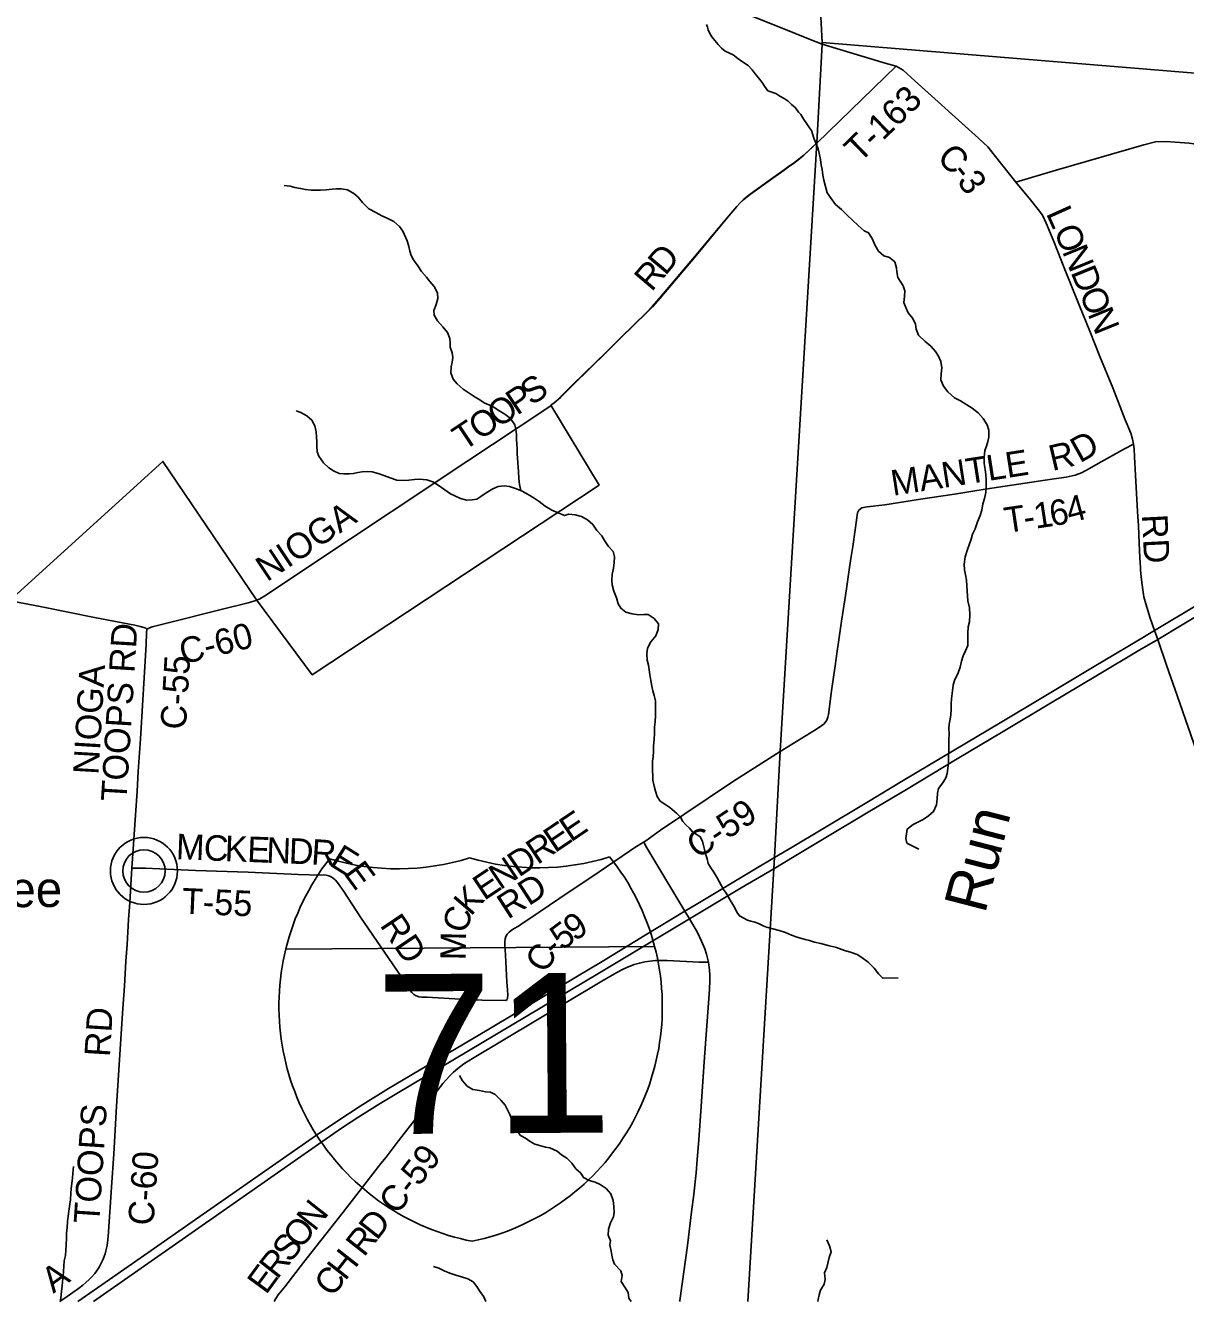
# Model space of a CAD drawing. Extents: x 114604 to 551442, y 316898 to 567001.
# Drawn here: x 128377 to 141994, y 317643 to 332618 of the extents above; entities that cross this region are included whole.
import ezdxf

# ---------------------------------------------------------------- set-up
doc = ezdxf.new("R2010")
doc.units = 0
for name, color, linetype in [('_CIVIL_CONSTRUCTION', 7, 'Continuous'), ('GE_P_Alignment', 7, 'Continuous'), ('GE_P_Alignment_1000_Cardinal_Points', 7, 'Continuous'), ('GE_P_Alignment_500_Bearings', 7, 'Continuous'), ('GE_P_Alignment_500_Distances', 7, 'Continuous'), ('GE_P_Alignment_500_Stations', 7, 'Continuous'), ('GE_X_Alignment', 7, 'Continuous'), ('PM_P_Cells', 7, 'Continuous'), ('PM_P_CL_Double_Solid', 7, 'Continuous'), ('PM_P_Crosswalk', 7, 'Continuous'), ('PM_P_Stop_Line', 7, 'Continuous'), ('PM_X_Dotted_Line', 7, 'Continuous'), ('PM_X_Stop_Line', 7, 'Continuous'), ('RS_Raster1', 7, 'Continuous')]:
    doc.layers.add(name, color=color, linetype=linetype)

msp = doc.modelspace()

# ---------------------------------------------------------------- linework, layer by layer
at = {"layer": 'GE_P_Alignment'}
for p, q in [((131433, 321780), (135762, 321811)), ((135762, 321811), (131433, 321780)), ((135762, 321811), (131433, 321780))]:
    msp.add_line(p, q, dxfattribs=at)
for centre, start, end in [((132749, 325534), 253.4209, 287.4028), ((134393, 325546), 253.4209, 287.4028), ((133040, 321102), 14.6052, 38.7429), ((134165, 321110), 142.0808, 166.2185), ((133040, 321102), 281.9488, 14.6052), ((134165, 321110), 166.2185, 258.8749)]:
    msp.add_arc(centre, 2813, start, end, dxfattribs=at)
at = {"layer": 'GE_P_Alignment_1000_Cardinal_Points'}
msp.add_line((138598, 332140), (137668, 331237), dxfattribs=at)
for points in [[(147667, 330056), (147651, 330057), (147052, 330102), (145789, 330198), (145317, 330235), (145143, 330252), (145060, 330273), (144979, 330315), (144488, 330596), (144292, 330708), (144116, 330797), (143848, 330934), (143756, 330973), (143654, 330996), (142901, 331110), (142037, 331239), (141765, 331258), (141641, 331252), (141507, 331217), (140476, 330921), (140004, 330781)], [(141384, 327706), (141278, 327651), (140971, 327478), (140867, 327420), (140773, 327370), (140698, 327339), (140594, 327318), (140425, 327295), (140033, 327236), (139644, 327176), (139284, 327119), (138883, 327059), (138466, 326994), (138257, 326969), (138193, 326956), (138158, 326930), (138144, 326898), (138116, 326700), (138088, 326504), (138066, 326363), (138043, 326204), (138014, 326005), (137996, 325877), (137957, 325627), (137946, 325546), (137926, 325410), (137906, 325276), (137881, 325102), (137840, 324808), (137802, 324534), (137794, 324499), (137783, 324467), (137751, 324421), (137697, 324382), (137642, 324347), (137236, 324098)], [(129626, 322728), (129719, 322728), (129785, 322727), (130372, 322702), (130993, 322680), (131580, 322655), (131840, 322648), (131873, 322649), (131905, 322647), (131937, 322640), (131967, 322626), (131994, 322608), (132011, 322593), (132039, 322561), (132058, 322535), (132113, 322453), (132311, 322155), (132788, 321457), (132876, 321322), (132893, 321294), (132912, 321268), (132934, 321247), (132964, 321230), (132978, 321225), (132995, 321220), (133027, 321216), (133092, 321215), (133156, 321209), (133416, 321196), (133740, 321181), (134016, 321177)]]:
    msp.add_lwpolyline(points, dxfattribs=at)
at = {"layer": 'GE_P_Alignment_500_Bearings'}
for points in [[(136681, 332817), (137260, 332586), (137588, 332453), (137729, 332398)], [(137729, 332398), (138468, 332178), (138598, 332140), (138679, 332092), (138817, 331970), (139563, 331294), (139673, 331196), (140004, 330781), (140174, 330572), (140266, 330459), (140315, 330391), (140360, 330299), (140447, 330083), (140579, 329756), (140751, 329330), (140871, 329030), (140989, 328735), (141140, 328365), (141288, 327992), (141351, 327834), (141373, 327762), (141384, 327706), (141391, 327650), (141397, 327557), (141407, 327337), (141418, 327131), (141431, 326915), (141441, 326746), (141452, 326548), (141459, 326371), (141466, 326252)], [(131092, 325874), (131129, 325891), (131185, 325925), (132194, 326594), (133159, 327237), (133258, 327302), (134463, 328100), (134547, 328159), (134584, 328188), (134656, 328254), (134801, 328398), (135200, 328787), (135362, 328949), (135671, 329251), (135736, 329317), (135823, 329415), (136233, 329900), (136450, 330163), (136657, 330410), (136727, 330492), (136764, 330532), (136811, 330577), (136887, 330637), (137151, 330828), (137284, 330920), (137336, 330960), (137391, 330997), (137442, 331036), (137515, 331096), (137668, 331237)], [(141466, 326252), (141467, 326225), (141477, 326111), (141492, 325996), (141507, 325912), (141528, 325832), (141581, 325663), (141632, 325517), (141669, 325414), (141772, 325112), (141925, 324676), (141928, 324666)], [(128201, 325867), (128571, 325795), (129187, 325671), (129662, 325580), (129725, 325565), (129767, 325552), (129788, 325545), (129803, 325533)], [(129803, 325533), (129832, 325549), (129866, 325562), (129926, 325575), (130021, 325601), (130688, 325769), (130990, 325843), (131069, 325866), (131092, 325874)], [(129803, 325533), (129798, 325489), (129793, 325354), (129726, 324245), (129699, 323863), (129687, 323634), (129626, 322728)], [(141928, 324666), (142092, 324192), (142265, 323693), (142406, 323291), (142588, 322766), (142790, 322187), (142874, 321951), (142952, 321722), (143003, 321596), (143066, 321472), (143129, 321379), (143265, 321197), (143610, 320740), (144008, 320206), (144359, 319736), (144474, 319582), (144563, 319482), (144687, 319379), (144847, 319275), (145189, 319096), (145835, 318772), (146317, 318523)], [(135631, 323033), (135658, 323051), (135832, 323176), (136675, 323740), (137236, 324098)], [(134016, 321177), (134030, 321188), (134034, 321205), (134038, 321237), (134037, 321302), (134029, 321395), (134012, 321706), (134006, 321832), (134006, 321864), (134008, 321898), (134015, 321926), (134032, 321955), (134054, 321979), (134080, 321999), (134107, 322017), (134165, 322048), (134191, 322068), (134409, 322212), (134761, 322451), (135026, 322628), (135466, 322928), (135520, 322964), (135631, 323033)], [(136394, 321624), (136372, 321718), (136352, 321782), (136314, 321872), (136265, 321972), (136172, 322133), (136117, 322224), (135755, 322829), (135673, 322969), (135638, 323025), (135631, 323033)], [(129352, 318452), (129353, 318462), (129387, 318986), (129415, 319378), (129446, 319935), (129502, 320786), (129520, 321081), (129539, 321343), (129557, 321638), (129571, 321831), (129588, 322128), (129602, 322325), (129626, 322728)], [(133092, 319965), (133208, 320114), (133277, 320201), (133356, 320288), (133403, 320334), (133452, 320377), (133524, 320432), (133606, 320484), (135141, 321401), (135317, 321504), (135393, 321544), (135437, 321564), (135523, 321597), (135584, 321615), (135647, 321629), (135678, 321634), (135774, 321645), (135838, 321646), (135910, 321645), (136285, 321624), (136394, 321624)], [(136405, 321313), (136410, 321401), (136410, 321472), (136406, 321532), (136394, 321624)], [(136056, 317643), (136058, 317654), (136147, 318302), (136201, 318725), (136218, 318868), (136249, 319155), (136263, 319311), (136281, 319540), (136307, 319932), (136346, 320454), (136405, 321303), (136405, 321313)], [(131298, 317643), (131304, 317660), (131315, 317680), (131344, 317720), (131422, 317816), (131642, 318101), (132107, 318693), (132548, 319261), (132610, 319337), (132668, 319417), (132730, 319492), (133028, 319882), (133092, 319965)], [(128782, 317643), (128866, 317701), (128999, 317796), (129051, 317835), (129087, 317866), (129125, 317900), (129157, 317933), (129191, 317973), (129211, 317999), (129241, 318048), (129261, 318084), (129285, 318134), (129302, 318173), (129312, 318204), (129320, 318236), (129335, 318300), (129345, 318366), (129352, 318452)]]:
    msp.add_lwpolyline(points, dxfattribs=at)
at = {"layer": 'GE_P_Alignment_500_Distances'}
for points in [[(149297, 331469), (137728, 332419), (137671, 333557), (137354, 338403), (136724, 349992), (136712, 350199), (136368, 355174)], [(137671, 333557), (137728, 332419), (137728, 332401), (137667, 331240), (137514, 331098), (137441, 331039), (137390, 331000), (137335, 330962), (137283, 330923), (137149, 330831), (136886, 330640), (136810, 330579), (136762, 330535), (136726, 330495), (136656, 330413), (136449, 330166), (136232, 329903), (135821, 329418), (135735, 329319), (135670, 329254), (135361, 328952), (135199, 328789), (134800, 328401), (134654, 328256), (134583, 328191), (134546, 328161), (135110, 327225), (133530, 326179), (131743, 324997), (131090, 325877), (129991, 327502), (128194, 325871)], [(136856, 317643), (137160, 322723), (137168, 322856), (137235, 324101), (137667, 331240), (137728, 332401), (137728, 332419), (149297, 331469)], [(128194, 325871), (129991, 327502), (131090, 325877), (131743, 324997), (133530, 326179), (135110, 327225), (134546, 328161), (134583, 328191), (134654, 328256), (134800, 328401), (135199, 328789), (135361, 328952), (135670, 329254), (135735, 329319), (135821, 329418), (136232, 329903), (136449, 330166), (136656, 330413), (136726, 330495), (136762, 330535), (136810, 330579), (136886, 330640), (137149, 330831), (137283, 330923), (137335, 330962), (137390, 331000), (137441, 331039), (137514, 331098), (137667, 331240), (137235, 324101), (137168, 322856), (137160, 322723), (136856, 317643)]]:
    msp.add_lwpolyline(points, dxfattribs=at)
at = {"layer": 'GE_P_Alignment_500_Stations'}
msp.add_line((136948, 322721), (137169, 322853), dxfattribs=at)
for points in [[(137162, 322720), (137399, 322866), (137753, 323077), (138289, 323397), (138718, 323653), (139315, 324010), (139853, 324331), (140392, 324652), (140961, 324992), (141459, 325290), (141669, 325414), (142239, 325755)], [(137169, 322853), (137376, 322977), (137717, 323180), (138252, 323500), (138681, 323756), (139279, 324113), (139817, 324434), (140356, 324755), (140924, 325096), (141422, 325393), (141632, 325517), (142128, 325815)], [(128993, 317643), (129362, 317903), (129853, 318243), (130332, 318578), (131795, 319596), (132042, 319764), (132305, 319934), (132640, 320141), (133797, 320826), (134838, 321449), (135148, 321635), (135652, 321942), (136117, 322224), (136269, 322315), (136948, 322721)], [(129175, 317643), (131854, 319518), (132098, 319684), (132290, 319809), (132539, 319965), (132735, 320083), (135094, 321490), (135545, 321757), (136172, 322133), (136779, 322496), (137162, 322720)]]:
    msp.add_lwpolyline(points, dxfattribs=at)
at = {"layer": 'GE_X_Alignment'}
for radius in [393, 249]:
    msp.add_circle((129768, 322696), radius, dxfattribs=at)
at = {"layer": 'PM_P_Cells'}
for points in [[(137633, 331295), (137606, 331386), (137580, 331418), (137550, 331466), (137516, 331516), (137477, 331572), (137453, 331602), (137415, 331650), (137371, 331690), (137329, 331730), (137285, 331762), (137232, 331790), (137186, 331822), (137138, 331837), (137092, 331853), (137052, 331907), (137024, 331951), (136982, 332003), (136943, 332049), (136907, 332097), (136859, 332147), (136793, 332191), (136741, 332231), (136686, 332273), (136640, 332294), (136592, 332316), (136546, 332352), (136510, 332396), (136470, 332444), (136435, 332486), (136411, 332526), (136393, 332568), (136385, 332600), (136371, 332630)], [(137633, 331295), (137659, 331230), (137682, 331170), (137696, 331120), (137708, 331046), (137718, 330978), (137728, 330928), (137736, 330863), (137747, 330803), (137787, 330655), (137833, 330587), (137886, 330519), (137958, 330457), (138028, 330387), (138086, 330333), (138151, 330271), (138223, 330210), (138275, 330186), (138317, 330120), (138353, 330036), (138390, 329970), (138452, 329914), (138520, 329896), (138584, 329844), (138600, 329776), (138605, 329726), (138617, 329662), (138681, 329562), (138701, 329504), (138695, 329439), (138688, 329367), (138710, 329309), (138740, 329247), (138794, 329181), (138824, 329113), (138833, 329055), (138861, 328983), (138939, 328911), (139005, 328853), (139060, 328791), (139096, 328739), (139122, 328675), (139134, 328599), (139128, 328529), (139121, 328459), (139153, 328387), (139205, 328317), (139281, 328249), (139354, 328213), (139426, 328165), (139492, 328127), (139562, 328072), (139618, 328004), (139665, 327932), (139685, 327870), (139687, 327787), (139675, 327737), (139657, 327683), (139637, 327629), (139630, 327547), (139632, 327477), (139644, 327407), (139652, 327349), (139656, 327277), (139655, 327219), (139649, 327139), (139635, 327068), (139617, 327004), (139605, 326932), (139584, 326866), (139554, 326792), (139524, 326712), (139496, 326649), (139478, 326589), (139456, 326523), (139437, 326467), (139409, 326383), (139397, 326297), (139401, 326231), (139413, 326171), (139424, 326109), (139432, 325980), (139436, 325930), (139440, 325868), (139457, 325782), (139461, 325700), (139457, 325620), (139445, 325562), (139439, 325488), (139438, 325422), (139438, 325340), (139412, 325278), (139386, 325221), (139364, 325157), (139348, 325087), (139325, 325021), (139281, 324933), (139267, 324875), (139255, 324777), (139249, 324716), (139244, 324662)], [(134191, 327160), (134178, 327232), (134168, 327302), (134166, 327382), (134162, 327436), (134158, 327489), (134152, 327539), (134150, 327591), (134148, 327647), (134144, 327707), (134142, 327759), (134140, 327817), (134132, 327881), (134121, 327933), (134071, 328004), (134003, 328058), (133945, 328092), (133869, 328142), (133817, 328168), (133763, 328190), (133711, 328224), (133655, 328258), (133585, 328302), (133517, 328350), (133445, 328414), (133399, 328468), (133369, 328540), (133375, 328614), (133386, 328668), (133392, 328723), (133384, 328775), (133364, 328843), (133362, 328893), (133360, 328945), (133332, 329017), (133276, 329081), (133214, 329151), (133176, 329220), (133172, 329274), (133200, 329342), (133218, 329416), (133212, 329482), (133176, 329554), (133122, 329612), (133083, 329665), (133027, 329733), (132981, 329799), (132931, 329869), (132905, 329919), (132889, 329971), (132877, 330023), (132859, 330091), (132807, 330204), (132767, 330258), (132701, 330316), (132621, 330356), (132561, 330384), (132489, 330422), (132408, 330468), (132334, 330540), (132284, 330602), (132232, 330648), (132158, 330690), (132082, 330700), (132028, 330700), (131978, 330696), (131906, 330688), (131842, 330686), (131784, 330686), (131730, 330684), (131664, 330692), (131606, 330706), (131540, 330718), (131486, 330732), (131414, 330742)], [(131993, 327392), (131939, 327428), (131875, 327487), (131819, 327563), (131802, 327615), (131798, 327683), (131796, 327735), (131792, 327785), (131788, 327849), (131772, 327921), (131738, 327986), (131680, 328038), (131610, 328076), (131556, 328096)], [(135941, 323442), (135894, 323472), (135826, 323516), (135794, 323568), (135774, 323634), (135758, 323692), (135742, 323760), (135740, 323814), (135738, 323870), (135738, 323985), (135744, 324037), (135748, 324093), (135750, 324163), (135756, 324239), (135760, 324313), (135761, 324384), (135769, 324448), (135773, 324522), (135771, 324582), (135771, 324694), (135759, 324756), (135741, 324808), (135731, 324864), (135717, 324931), (135705, 325001), (135699, 325057), (135689, 325111), (135675, 325169), (135671, 325245), (135677, 325309), (135717, 325383), (135775, 325454), (135803, 325530), (135808, 325598), (135756, 325658), (135688, 325704), (135634, 325706), (135572, 325702), (135500, 325712), (135424, 325734), (135364, 325780), (135334, 325830), (135314, 325902), (135282, 325978), (135264, 326052), (135262, 326105), (135264, 326175), (135280, 326251), (135288, 326315), (135291, 326381), (135275, 326445), (135221, 326503), (135173, 326573), (135141, 326628), (135085, 326692), (135039, 326760), (134973, 326816), (134903, 326856), (134831, 326874), (134755, 326884), (134705, 326866), (134629, 326898), (134557, 326930), (134477, 326976), (134408, 327032), (134348, 327072), (134278, 327114), (134206, 327154), (134128, 327186), (134058, 327208), (133998, 327214), (133924, 327206), (133862, 327182), (133786, 327133), (133724, 327089), (133674, 327059), (133622, 327051), (133558, 327049), (133482, 327069), (133418, 327099), (133366, 327123), (133222, 327223), (133158, 327263), (133089, 327287), (133001, 327293), (132943, 327289), (132877, 327283), (132813, 327277), (132735, 327283), (132659, 327311), (132585, 327337), (132517, 327359), (132447, 327379), (132389, 327385), (132331, 327381), (132279, 327373), (132229, 327361), (132175, 327357), (132113, 327358), (132059, 327362), (131993, 327392)], [(139244, 324662), (139242, 324596), (139238, 324528), (139230, 324478), (139222, 324418), (139216, 324368), (139219, 324306), (139217, 324236), (139215, 324184), (139215, 324116), (139213, 324044), (139211, 323969), (139206, 323899), (139196, 323841), (139180, 323789), (139144, 323731), (139094, 323663), (139082, 323607), (139079, 323543), (139071, 323472), (139037, 323392), (138977, 323342), (138915, 323300), (138851, 323270), (138799, 323240), (138729, 323187), (138712, 323077), (138724, 323023), (138808, 322979), (138863, 322951)], [(137077, 322037), (137036, 322052), (136983, 322080), (136937, 322094), (136893, 322108), (136853, 322120), (136757, 322168), (136727, 322213), (136705, 322263), (136682, 322303), (136650, 322355), (136620, 322403), (136596, 322447), (136570, 322477), (136549, 322523), (136521, 322571), (136493, 322625), (136457, 322683), (136422, 322733), (136390, 322783), (136378, 322837), (136362, 322885), (136352, 322933), (136341, 322979), (136325, 323047), (136299, 323097), (136251, 323127), (136209, 323156), (136170, 323200), (136128, 323236), (136094, 323278), (136068, 323328), (136024, 323372), (135941, 323442)], [(138620, 321443), (138440, 321437), (138392, 321490), (138340, 321556), (138271, 321624), (138195, 321682), (138141, 321714), (138063, 321742), (137993, 321764), (137898, 321796), (137800, 321821), (137714, 321843), (137638, 321861), (137582, 321879), (137530, 321893), (137436, 321917), (137369, 321943), (137299, 321974), (137225, 321996), (137077, 322037)], [(135489, 317643), (135461, 317684), (135451, 317748), (135413, 317812), (135371, 317877), (135383, 317949), (135367, 318005), (135293, 318081), (135273, 318131), (135259, 318185), (135251, 318235), (135237, 318307), (135243, 318357), (135217, 318421), (135222, 318494), (135246, 318568), (135278, 318638), (135288, 318688), (135282, 318760), (135276, 318828), (135248, 318906), (135194, 318969), (135122, 319015), (135064, 319045), (134996, 319065), (134926, 319099), (134896, 319151), (134838, 319201), (134790, 319267), (134731, 319327), (134669, 319365), (134617, 319407), (134533, 319447), (134481, 319455), (134425, 319469), (134357, 319489), (134301, 319521), (134247, 319559), (134189, 319593), (134135, 319661), (134107, 319735), (134083, 319785), (134061, 319839), (134035, 319891), (134010, 319949), (133956, 320007), (133890, 320071), (133834, 320099), (133776, 320105), (133706, 320121), (133628, 320131), (133562, 320171), (133508, 320231), (133472, 320294)], [(128786, 317643), (128792, 317682), (128801, 317765), (128809, 317825), (128813, 317879), (128819, 317941), (128825, 317997), (128827, 318057), (128833, 318119), (128845, 318183), (128851, 318246), (128853, 318310), (128857, 318388), (128859, 318448), (128865, 318506), (128871, 318582), (128877, 318644), (128887, 318702), (128899, 318787), (128907, 318837), (128911, 318913), (128914, 318967), (128920, 319031), (128928, 319089), (128934, 319149), (128940, 319226)], [(137678, 317643), (137684, 317666), (137696, 317722), (137708, 317777), (137754, 317845), (137764, 317901), (137757, 317979), (137783, 318041), (137795, 318095), (137811, 318159), (137833, 318227), (137816, 318297), (137784, 318365)], [(133780, 317643), (133758, 317699), (133708, 317769), (133674, 317821), (133634, 317873), (133570, 317911), (133494, 317933), (133428, 317951), (133370, 317973), (133300, 317999), (133230, 318035), (133168, 318053)]]:
    msp.add_lwpolyline(points, dxfattribs=at)
at = {"layer": 'PM_X_Dotted_Line'}
msp.add_line((129768, 322696), (129768, 322696), dxfattribs=at)
at = {"layer": 'RS_Raster1'}
for points in [[(136368, 355174), (136712, 350199), (136724, 349992), (137354, 338403), (137671, 333557), (137728, 332419), (137728, 332401), (137667, 331240), (137235, 324101), (137168, 322856), (137160, 322723), (136856, 317643)], [(149297, 331469), (137728, 332419), (137671, 333557), (137354, 338403), (136724, 349992), (136712, 350199), (136368, 355174)], [(136856, 317643), (137160, 322723), (137168, 322856), (137235, 324101), (137667, 331240), (137728, 332401), (137728, 332419), (149297, 331469)]]:
    msp.add_lwpolyline(points, dxfattribs=at)

# ---------------------------------------------------------------- texts
at = {"layer": '_CIVIL_CONSTRUCTION'}
msp.add_text('McKendree', height=417, rotation=0.4117, dxfattribs=at).set_placement((125958, 322254))
at = {"layer": 'GE_P_Alignment'}
msp.add_text('71', height=1875.2, rotation=0.4119, dxfattribs=at).set_placement((132485, 319607))
at = {"layer": 'PM_P_CL_Double_Solid'}
for s, height, rotation, p in [('GEORGESVILL', 300.02, 49.7041, (126638, 330816)), ('C', 300, 315.6617, (139063, 331050)), ('-', 300, 308.8822, (139233, 330885)), ('3', 300, 303.1913, (139306, 330795)), ('L', 300, 294.1316, (140353, 330415)), ('O', 300, 292.2032, (140444, 330213)), ('N', 300, 292.1525, (140543, 329968)), ('D', 300, 49.967, (135888, 329673)), ('R', 300, 49.6632, (135727, 329484)), ('D', 300, 292.1508, (140643, 329724)), ('O', 300, 292.151, (140742, 329479)), ('N', 300, 292.151, (140842, 329235)), ('P', 300, 33.721, (134147, 328036)), ('S', 300, 34.3249, (134318, 328150)), ('O', 300, 33.7008, (133927, 327889)), ('O', 300, 33.7038, (133707, 327743)), ('T', 300, 33.7002, (133521, 327618)), ('NIOGA', 300, 33.6867, (131212, 326083)), ('RD', 300, 272.8797, (141482, 326876)), ('TOOPS RD', 300, 86.4174, (129562, 323504)), ('C-60', 300, 13.8667, (130225, 325118)), ('NIOGA', 300, 86.5704, (129234, 323821)), ('C-55', 300, 86.6427, (130260, 324350)), ('C-59', 300, 33.5675, (136266, 322829)), ('E', 300, 34.0496, (134778, 323027)), ('E', 300, 34.0496, (134592, 322901)), ('R', 300, 34.05, (134387, 322763)), ('N', 300, 33.9516, (133949, 322467)), ('D', 300, 34.0511, (134169, 322615)), ('E', 300, 33.6443, (133761, 322342)), ('RD', 300, 32.8856, (134041, 322122)), ('K', 300, 49.436, (133606, 322156)), ('C', 300, 72.4953, (133547, 321949)), ('5', 300, 36.7426, (134678, 321754)), ('9', 300, 34.2088, (134823, 321863)), ('M', 300, 88.9704, (133545, 321646)), ('C', 300, 58.6013, (134480, 321481)), ('-', 300, 43.5347, (134596, 321676)), ('RD', 300, 86.4669, (129368, 320509)), ('TOOPS', 300, 86.237, (129242, 318551)), ('C-59', 300, 52.1778, (132738, 318649)), ('C-60', 300, 85.9604, (129879, 318528)), ('N', 300, 51.8624, (131772, 318454)), ('D', 300, 51.8462, (132502, 318350)), ('O', 300, 51.8624, (131609, 318246)), ('R', 300, 51.8457, (132350, 318156)), ('S', 300, 51.8626, (131484, 318087)), ('R', 300, 51.8916, (131332, 317893)), ('H', 300, 51.8462, (132130, 317876)), ('A', 300, 36.013, (128704, 317732)), ('E', 300, 53.7596, (131201, 317714)), ('C', 300, 51.818, (131977, 317682))]:
    msp.add_text(s, height=height, rotation=rotation, dxfattribs=at).set_placement(p)
at = {"layer": 'PM_P_Crosswalk'}
for s, rotation, p in [('T-163', 44.1622, (138170, 330996)), ('D', 29.3348, (140754, 327478)), ('R', 13.3146, (140431, 327389)), ('MANTLE', 8.8689, (138560, 327098)), ('6', 9.3451, (140422, 326740)), ('4', 15.0028, (140636, 326777)), ('T', 8.4869, (139890, 326661)), ('1', 8.6357, (140235, 326712)), ('-', 8.514, (140112, 326694)), ('M', 357.8029, (130140, 322834)), ('C', 357.805, (130466, 322821)), ('K', 357.8026, (130712, 322812)), ('E', 357.8065, (130976, 322802)), ('N', 357.8026, (131200, 322793)), ('D', 357.7735, (131464, 322783)), ('R', 355.9305, (131725, 322773)), ('E', 327.9853, (131934, 322767)), ('E', 306.2823, (132103, 322669)), ('T-55', 357.5848, (130210, 322197)), ('RD', 303.828, (132530, 322059))]:
    msp.add_text(s, height=300, rotation=rotation, dxfattribs=at).set_placement(p)
at = {"layer": 'PM_P_Stop_Line'}
msp.add_text('Run', height=500, rotation=75.5268, dxfattribs=at).set_placement((139640, 322183))
at = {"layer": 'PM_X_Stop_Line'}
for s, p in [('.', (133606, 320599)), ('-', (133606, 320599)), (',', (133606, 320599)), ('71', (133403, 320391))]:
    msp.add_text(s, height=1, rotation=0.4119, dxfattribs=at).set_placement(p)

doc.saveas('drawing.dxf')
